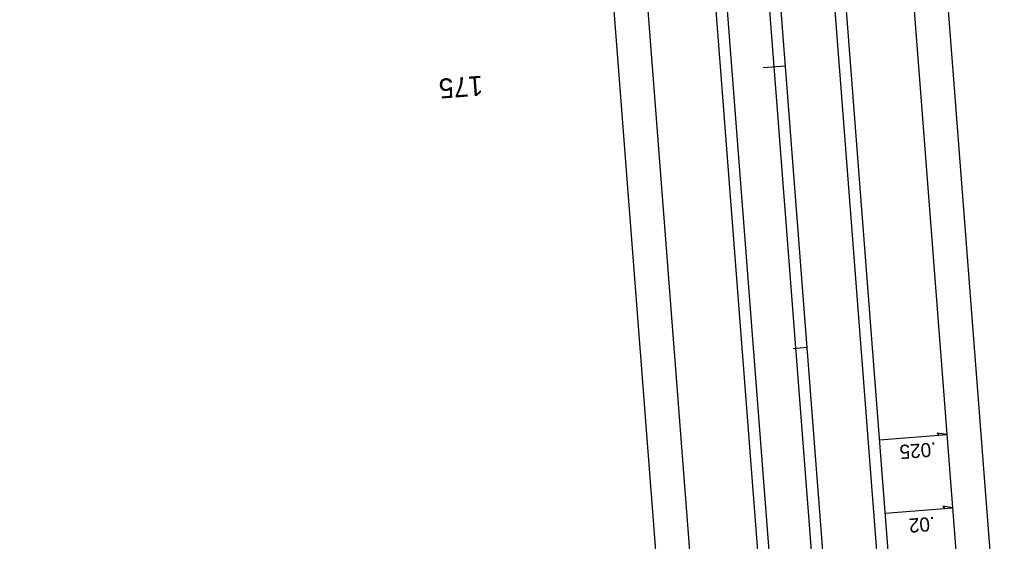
# Model space of a CAD drawing. Extents: x 2389694 to 2405615, y 547005 to 573532.
# Drawn here: x 2400125.1 to 2400475.1, y 564556.9 to 564741.5 of the extents above; entities that cross this region are included whole.
import ezdxf

# ---------------------------------------------------------------- set-up
doc = ezdxf.new("R2010")
doc.units = 0
for name, color, linetype in [('Prop Cable Guiderail Double Face', 7, 'Continuous'), ('Prop EOT', 7, 'Continuous'), ('Prop Horizontal Alignment', 7, 'Continuous'), ('Prop Horizontal Alignment Curve and Spiral Data', 7, 'Continuous'), ('Prop Horizontal Alignment Tick Large', 7, 'Continuous'), ('Prop Horizontal Alignment Tick Small', 7, 'Continuous'), ('Prop Super Arrow 1 Lane CELL', 7, 'Continuous'), ('Prop Superelevation Label', 7, 'Continuous')]:
    doc.layers.add(name, color=color, linetype=linetype)

msp = doc.modelspace()

# ---------------------------------------------------------------- linework, layer by layer
at = {"layer": 'Prop Cable Guiderail Double Face'}
msp.add_line((2400412.24, 564465.12), (2400167.96, 567636.86), dxfattribs=at)
at = {"layer": 'Prop EOT'}
for p, q in [((2400463.09, 564469.03), (2400218.81, 567640.78)), ((2400397.28, 564463.97), (2400153, 567635.71)), ((2400435.17, 564466.88), (2400190.89, 567638.63)), ((2400439.16, 564467.19), (2400194.88, 567638.94)), ((2400369.37, 564461.82), (2400125.09, 567633.56)), ((2400393.3, 564463.66), (2400149.02, 567635.41)), ((2400357.4, 564460.89), (2400138.47, 567303.54)), ((2400475.05, 564469.96), (2400263.33, 567219.04))]:
    msp.add_line(p, q, dxfattribs=at)
at = {"layer": 'Prop Horizontal Alignment'}
msp.add_line((2400416.23, 564465.42), (2400171.95, 567637.17), dxfattribs=at)
at = {"layer": 'Prop Horizontal Alignment Tick Large'}
msp.add_line((2400396.23, 564725.14), (2400388.25, 564724.53), dxfattribs=at)
at = {"layer": 'Prop Horizontal Alignment Tick Small'}
msp.add_line((2400403.9, 564625.44), (2400398.92, 564625.05), dxfattribs=at)
at = {"layer": 'Prop Super Arrow 1 Lane CELL'}
for p, q in [((2400429.48, 564592.82), (2400453.41, 564594.66)), ((2400431.48, 564566.89), (2400455.41, 564568.74))]:
    msp.add_line(p, q, dxfattribs=at)
for points in [[(2400453.41, 564594.66), (2400449.86, 564595.19), (2400450.47, 564594.43)], [(2400455.41, 564568.74), (2400451.86, 564569.27), (2400452.47, 564568.51)]]:
    msp.add_lwpolyline(points, close=True, dxfattribs=at)

# ---------------------------------------------------------------- texts
at = {"layer": 'Prop Horizontal Alignment Curve and Spiral Data'}
msp.add_text('175', height=7, rotation=184.4041, dxfattribs=at).set_placement((2400288.81, 564721.76))
at = {"layer": 'Prop Superelevation Label'}
for s, p in [('.025', (2400449.41, 564591.94)), ('.02', (2400448.97, 564565.59))]:
    msp.add_text(s, height=5, rotation=184.4041, dxfattribs=at).set_placement(p)

doc.saveas('drawing.dxf')
